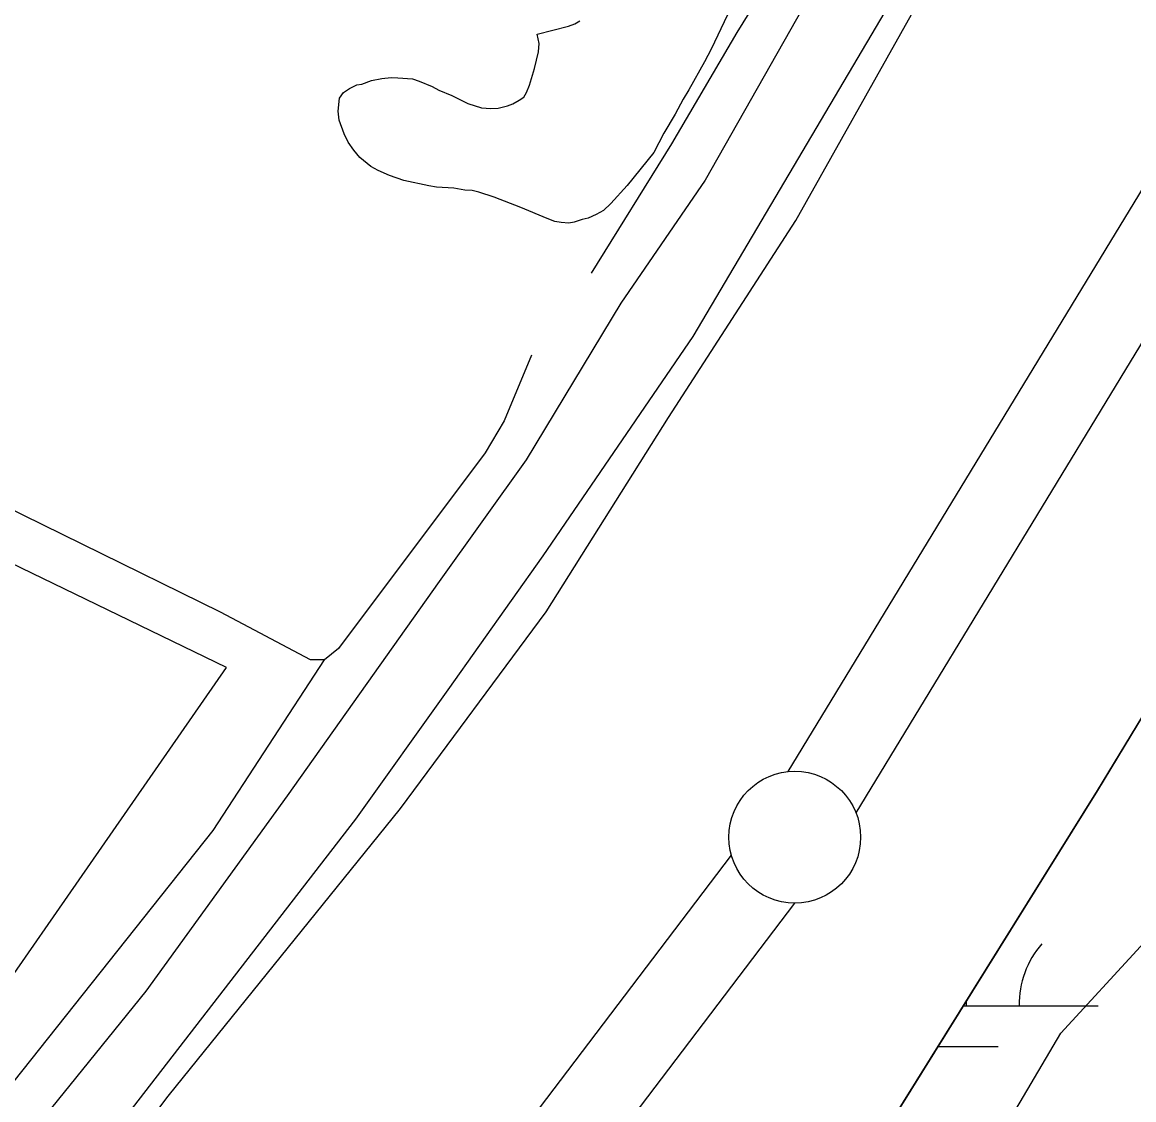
# Model space of a CAD drawing. Extents: x 3297735 to 3335592, y 670436 to 695807.
# Drawn here: x 3313414.5 to 3313836.2, y 688036.5 to 688445.5 of the extents above; entities that cross this region are included whole.
import ezdxf

# ---------------------------------------------------------------- set-up
doc = ezdxf.new("R2010")
doc.units = 0
for name, color, linetype in [('V-DTCH-CNTR', 7, 'Continuous'), ('V-LEVE-TOET', 7, 'Continuous'), ('V-ROAD-CNTR', 7, 'Continuous'), ('V-SITE-VEGE', 7, 'Continuous'), ('V-SURV-LINE', 7, 'Continuous'), ('V-TOPO-SHOR', 7, 'Continuous'), ('V-WETL-SWMP', 7, 'Continuous')]:
    doc.layers.add(name, color=color, linetype=linetype)

msp = doc.modelspace()

# ---------------------------------------------------------------- linework, layer by layer
at = {"layer": 'V-DTCH-CNTR'}
msp.add_lwpolyline([(3313146.35, 687715.95), (3313184.25, 687768.62), (3313277.16, 687895.89), (3313351.14, 687997.72), (3313492, 688200.57), (3313336.15, 688276.13), (3313070.98, 688394.77), (3312934.36, 688449.7), (3312871.73, 688471.79), (3312716.61, 688534.94)], dxfattribs=at)
at = {"layer": 'V-LEVE-TOET'}
for points in [[(3312835.44, 687189.8), (3312882.84, 687266.24), (3312923.04, 687327.89), (3312973.81, 687393.78), (3313064.64, 687510.81), (3313175.88, 687647.71), (3313273.88, 687777.79), (3313383.48, 687923.47), (3313469.9, 688037.93), (3313558.01, 688147.11), (3313613.27, 688221.7), (3313659.76, 688295.53), (3313708.01, 688370.2), (3313751.93, 688448.44), (3313821.82, 688571), (3313870.99, 688648.29), (3313893.31, 688681.27), (3313922.88, 688733.43), (3313972.1, 688815.1), (3314024.91, 688903.73), (3314088.43, 689007.1), (3314100.44, 689022.38)], [(3314068.15, 688580.34), (3314052.68, 688543.75), (3314040.18, 688525.52), (3314003.42, 688450.07), (3313976.63, 688403.29), (3313914.27, 688305.48), (3313822.41, 688153.95), (3313732.39, 688009.37), (3313676.49, 687938.54), (3313596.64, 687838.34), (3313510.53, 687726), (3313407.48, 687586.83), (3313285.96, 687435.68), (3313166.06, 687275.79), (3313080.78, 687159.95), (3313005.17, 687050.09), (3312927.4, 686907.98), (3312843.21, 686742.38)]]:
    msp.add_lwpolyline(points, dxfattribs=at)
at = {"layer": 'V-ROAD-CNTR'}
msp.add_lwpolyline([(3314373.6, 689362.12), (3314200.87, 689207.51), (3314168.4, 689173.19), (3314113.21, 689106.96), (3314080.23, 689061.41), (3314052.43, 689016.07), (3314022.77, 688966.04), (3313832.5, 688665.76), (3313673.65, 688385.56), (3313641.67, 688338.85), (3313605.69, 688279.35), (3313572.76, 688233.23), (3313515.02, 688151.87), (3313461.4, 688077.75), (3313286.68, 687861.68), (3313174.04, 687698.62), (3313054.79, 687552.19), (3312992.72, 687471.13)], dxfattribs=at)
at = {"layer": 'V-SITE-VEGE'}
for points in [[(3313566.93, 687726.13), (3313608.8, 687780.76), (3313647.19, 687837.18), (3313675.02, 687890.23), (3313743.39, 687962.89), (3313777.25, 688008.86), (3313808.59, 688061.86), (3313838.79, 688094.75), (3313864.53, 688121.56), (3313867.2, 688125.03), (3313885.96, 688153.68), (3313902.16, 688186.74), (3313925.43, 688225.84), (3313952.18, 688263.15), (3313975.4, 688297.87), (3313998.65, 688335.22), (3314024.7, 688385.67), (3314077.51, 688474.3)], [(3313682.04, 688448.28), (3313675.95, 688435.32), (3313673.32, 688430.42), (3313667.45, 688419.83), (3313665.23, 688416.3), (3313662.2, 688410.61), (3313657.95, 688403.35), (3313654.1, 688396.1), (3313644.07, 688383.58), (3313637.85, 688376.75), (3313635.05, 688374.02), (3313632.27, 688372.47), (3313629.29, 688371.13), (3313626.91, 688370.57), (3313623.93, 688369.62), (3313621.95, 688369.25), (3313618.99, 688369.49), (3313616.63, 688369.91), (3313613.68, 688370.94), (3313603.66, 688375.22), (3313593.63, 688379.1), (3313587.73, 688380.96), (3313585.17, 688381.58), (3313582.41, 688381.81), (3313578.27, 688382.46), (3313571.75, 688382.94), (3313568.8, 688383.37), (3313559.34, 688385.47), (3313553.83, 688387.32), (3313549.51, 688389.16), (3313546.77, 688390.77), (3313542.66, 688394.18), (3313540.33, 688396.98), (3313538.19, 688399.97), (3313536.66, 688403.15), (3313534.75, 688408.31), (3313534.4, 688411.68), (3313534.85, 688416.61), (3313536.46, 688418.76), (3313538.66, 688420.31), (3313541.44, 688421.66), (3313543.42, 688422.03), (3313546.99, 688423.36), (3313550.95, 688424.1), (3313554.52, 688424.45), (3313557.08, 688424.42), (3313562.61, 688423.95), (3313565.17, 688423.13)], [(3313565.17, 688423.13), (3313570.08, 688421.09), (3313572.62, 688419.67), (3313577.54, 688417.63), (3313583.62, 688414.59), (3313588.74, 688412.95), (3313592.29, 688412.7), (3313595.06, 688412.86), (3313598.63, 688413.8), (3313600.61, 688414.57), (3313603, 688415.92), (3313604.79, 688417.08), (3313605.8, 688418.85), (3313607.02, 688421.6), (3313608.88, 688427.89), (3313610.35, 688434.2), (3313610.59, 688437.35), (3313609.84, 688440.92), (3313621.73, 688443.93), (3313624.12, 688444.88), (3313626.11, 688446.04)]]:
    msp.add_lwpolyline(points, dxfattribs=at)
at = {"layer": 'V-SURV-LINE'}
for points in [[(3313705.16, 688161.06), (3314212.4, 688995.37)], [(3314238.03, 688979.77), (3313730.79, 688145.46)], [(3312992.87, 687218.98), (3313683.57, 688129.34)], [(3313707.46, 688111.2), (3313016.76, 687200.83)]]:
    msp.add_lwpolyline(points, dxfattribs=at)
msp.add_circle((3313707.6, 688136.19), 25, dxfattribs=at)
at = {"layer": 'V-TOPO-SHOR'}
for points in [[(3312332.12, 686275.34), (3312363.13, 686339.43), (3312452.02, 686508.13), (3312576.1, 686730.34), (3312654.04, 686873.53), (3312737.5, 687032.57), (3312844.38, 687224.04), (3312885.89, 687287.2), (3312938.11, 687357.29), (3313036.19, 687484.29), (3313180.1, 687666.43), (3313253.92, 687764.56), (3313372.75, 687923.14), (3313434.86, 688005.49), (3313541.04, 688143), (3313576.18, 688192.09), (3313612.22, 688242.93), (3313669.04, 688326.23), (3313750.45, 688464.07), (3313882.47, 688684.41), (3313975.65, 688842.44), (3314080.45, 689010.93)], [(3313529.23, 688203.44), (3313523.94, 688203.51), (3313489.79, 688221.59), (3313384.66, 688273.21), (3313318.86, 688298.76), (3313220.67, 688342.35), (3313158.4, 688367.85), (3313115.46, 688387.8), (3313068.09, 688406.94), (3313026, 688424.23), (3312998.84, 688437.81), (3312962.87, 688451.51), (3312932.17, 688464.25), (3312890.11, 688484.19), (3312874.32, 688490.57), (3312867.37, 688498.59), (3312872.07, 688521.46), (3312903.95, 688599.52), (3312941.12, 688678.39), (3312952.97, 688708.21), (3312951.24, 688710.88), (3312940.77, 688718.95), (3312884.62, 688740.84), (3312828.94, 688764.49)], [(3313630.44, 688350.23), (3313660.92, 688399.38), (3313685.8, 688441.62), (3313715.09, 688489.03), (3313738.15, 688525.22)], [(3313607.69, 688319.08), (3313597.42, 688294.26), (3313590.21, 688282.01), (3313534.58, 688207.78), (3313529.23, 688203.44)], [(3313296.73, 687888.65), (3313345.23, 687952.78), (3313408.07, 688039.25), (3313486.95, 688138.74), (3313529.23, 688203.44)]]:
    msp.add_lwpolyline(points, dxfattribs=at)
at = {"layer": 'V-WETL-SWMP'}
for p, q in [((3313822.44, 688153.94), (3313914.3, 688305.47)), ((3313732.42, 688009.36), (3313822.44, 688153.94)), ((3313772.76, 688072.24), (3313772.76, 688074.15)), ((3313771.57, 688072.24), (3313822.76, 688072.24)), ((3313761.96, 688056.81), (3313784.76, 688056.81))]:
    msp.add_line(p, q, dxfattribs=at)
msp.add_arc((3313828, 688072.71), 35.25, 139.2282, 180.7718, dxfattribs=at)

doc.saveas('drawing.dxf')
